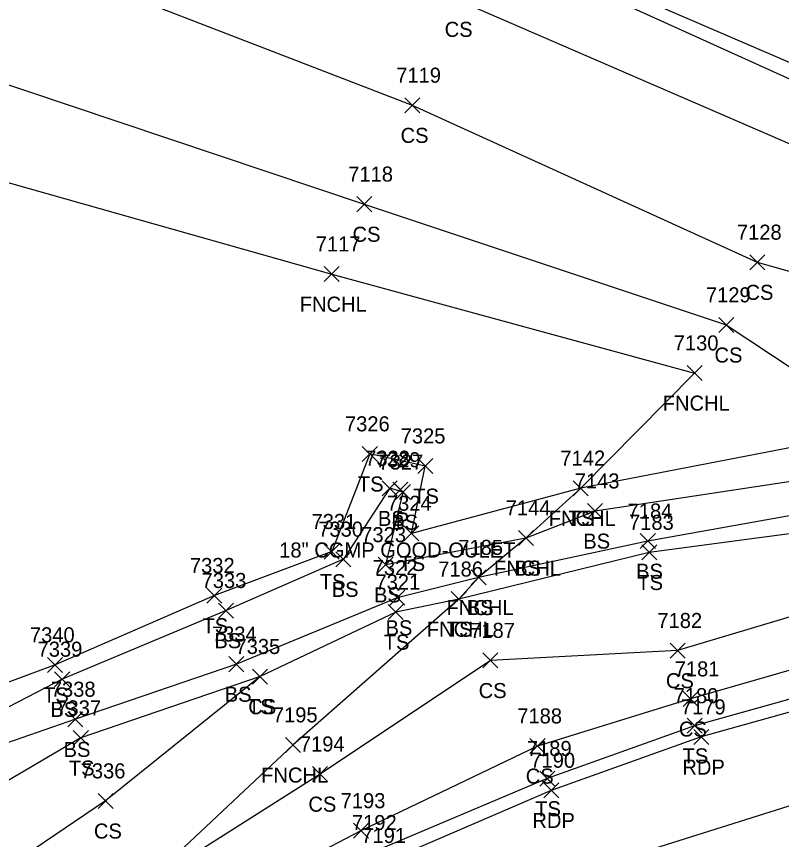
# Model space of a CAD drawing. Extents: x 1505656 to 1508446, y 700805 to 703031.
# Drawn here: x 1508012.3 to 1508114, y 701370.1 to 701479.5 of the extents above; entities that cross this region are included whole.
import ezdxf

# ---------------------------------------------------------------- set-up
doc = ezdxf.new("R2010")
doc.units = 0
for name, color, linetype in [('D_A', 7, 'Continuous'), ('D_C', 7, 'Continuous'), ('D_I', 7, 'Continuous'), ('D_TIC', 7, 'Continuous'), ('L_A', 7, 'Continuous'), ('L_I', 7, 'Continuous'), ('L_TIC', 7, 'Continuous'), ('LELB', 7, 'Continuous'), ('LFNC', 7, 'Continuous'), ('P_A', 7, 'Continuous'), ('P_I', 7, 'Continuous'), ('P_TIC', 7, 'Continuous'), ('PET', 7, 'Continuous'), ('PRC', 7, 'Continuous'), ('PSP', 7, 'Continuous')]:
    doc.layers.add(name, color=color, linetype=linetype)

msp = doc.modelspace()

# ---------------------------------------------------------------- linework, layer by layer
at = {"layer": 'D_TIC'}
for points in [[(1508062.35, 701415.58), (1508064.35, 701417.58)], [(1508064.35, 701415.58), (1508062.35, 701417.58)]]:
    msp.add_lwpolyline(points, dxfattribs=at)
at = {"layer": 'L_TIC'}
for points in [[(1508063.95, 701466.68), (1508065.95, 701468.68)], [(1508065.95, 701466.68), (1508063.95, 701468.68)], [(1508057.56, 701453.54), (1508059.56, 701455.54)], [(1508059.56, 701453.54), (1508057.56, 701455.54)], [(1508109.8, 701445.82), (1508111.8, 701447.82)], [(1508111.8, 701445.82), (1508109.8, 701447.82)], [(1508053.23, 701444.25), (1508055.23, 701446.25)], [(1508055.23, 701444.25), (1508053.23, 701446.25)], [(1508105.68, 701437.49), (1508107.68, 701439.49)], [(1508107.68, 701437.49), (1508105.68, 701439.49)], [(1508101.48, 701431.1), (1508103.48, 701433.1)], [(1508103.48, 701431.1), (1508101.48, 701433.1)], [(1508058.3, 701420.35), (1508060.3, 701422.35)], [(1508060.3, 701420.35), (1508058.3, 701422.35)], [(1508065.66, 701418.74), (1508067.66, 701420.74)], [(1508067.66, 701418.74), (1508065.66, 701420.74)], [(1508060.94, 701415.78), (1508062.94, 701417.78)], [(1508062.94, 701415.78), (1508060.94, 701417.78)], [(1508062.71, 701415.27), (1508064.71, 701417.27)], [(1508064.71, 701415.27), (1508062.71, 701417.27)], [(1508086.33, 701415.79), (1508088.33, 701417.79)], [(1508088.33, 701415.79), (1508086.33, 701417.79)], [(1508086.33, 701415.79), (1508088.33, 701417.79)], [(1508088.33, 701415.79), (1508086.33, 701417.79)], [(1508088.24, 701412.76), (1508090.24, 701414.76)], [(1508090.24, 701412.76), (1508088.24, 701414.76)], [(1508063.83, 701409.79), (1508065.83, 701411.79)], [(1508065.83, 701409.79), (1508063.83, 701411.79)], [(1508079.06, 701409.17), (1508081.06, 701411.17)], [(1508081.06, 701409.17), (1508079.06, 701411.17)], [(1508079.06, 701409.17), (1508081.06, 701411.17)], [(1508081.06, 701409.17), (1508079.06, 701411.17)], [(1508095.26, 701408.76), (1508097.26, 701410.76)], [(1508097.26, 701408.76), (1508095.26, 701410.76)], [(1508053.24, 701407.37), (1508055.24, 701409.37)], [(1508055.24, 701407.37), (1508053.24, 701409.37)], [(1508054.79, 701406.35), (1508056.79, 701408.35)], [(1508056.79, 701406.35), (1508054.79, 701408.35)], [(1508095.45, 701407.26), (1508097.45, 701409.26)], [(1508097.45, 701407.26), (1508095.45, 701409.26)], [(1508060.42, 701405.62), (1508062.42, 701407.62)], [(1508062.42, 701405.62), (1508060.42, 701407.62)], [(1508072.75, 701403.93), (1508074.75, 701405.93)], [(1508074.75, 701403.93), (1508072.75, 701405.93)], [(1508072.75, 701403.93), (1508074.75, 701405.93)], [(1508074.75, 701403.93), (1508072.75, 701405.93)], [(1508037.64, 701401.52), (1508039.64, 701403.52)], [(1508039.64, 701401.52), (1508037.64, 701403.52)], [(1508061.94, 701401.24), (1508063.94, 701403.24)], [(1508063.94, 701401.24), (1508061.94, 701403.24)], [(1508070.13, 701401.05), (1508072.13, 701403.05)], [(1508072.13, 701401.05), (1508070.13, 701403.05)], [(1508070.13, 701401.05), (1508072.13, 701403.05)], [(1508072.13, 701401.05), (1508070.13, 701403.05)], [(1508039.19, 701399.53), (1508041.19, 701401.53)], [(1508041.19, 701399.53), (1508039.19, 701401.53)], [(1508061.75, 701399.33), (1508063.75, 701401.33)], [(1508063.75, 701399.33), (1508061.75, 701401.33)], [(1508099.22, 701394.21), (1508101.22, 701396.21)], [(1508101.22, 701394.21), (1508099.22, 701396.21)], [(1508016.45, 701392.31), (1508018.45, 701394.31)], [(1508018.45, 701392.31), (1508016.45, 701394.31)], [(1508040.57, 701392.41), (1508042.57, 701394.41)], [(1508042.57, 701392.41), (1508040.57, 701394.41)], [(1508074.33, 701392.9), (1508076.33, 701394.9)], [(1508076.33, 701392.9), (1508074.33, 701394.9)], [(1508017.4, 701390.4), (1508019.4, 701392.4)], [(1508019.4, 701390.4), (1508017.4, 701392.4)], [(1508043.7, 701390.76), (1508045.7, 701392.76)], [(1508045.7, 701390.76), (1508043.7, 701392.76)], [(1508043.7, 701390.76), (1508045.7, 701392.76)], [(1508045.7, 701390.76), (1508043.7, 701392.76)], [(1508100.95, 701387.78), (1508102.95, 701389.78)], [(1508102.95, 701387.78), (1508100.95, 701389.78)], [(1508019.15, 701385.08), (1508021.15, 701387.08)], [(1508021.15, 701385.08), (1508019.15, 701387.08)], [(1508101.47, 701384.22), (1508103.47, 701386.22)], [(1508103.47, 701384.22), (1508101.47, 701386.22)], [(1508019.88, 701382.6), (1508021.88, 701384.6)], [(1508021.88, 701382.6), (1508019.88, 701384.6)], [(1508048.1, 701381.67), (1508050.1, 701383.67)], [(1508050.1, 701381.67), (1508048.1, 701383.67)], [(1508080.59, 701381.53), (1508082.59, 701383.53)], [(1508082.59, 701381.53), (1508080.59, 701383.53)], [(1508051.69, 701377.8), (1508053.69, 701379.8)], [(1508053.69, 701377.8), (1508051.69, 701379.8)], [(1508081.88, 701377.2), (1508083.88, 701379.2)], [(1508083.88, 701377.2), (1508081.88, 701379.2)], [(1508023.18, 701374.23), (1508025.18, 701376.23)], [(1508025.18, 701374.23), (1508023.18, 701376.23)], [(1508057.12, 701370.27), (1508059.12, 701372.27)], [(1508059.12, 701370.27), (1508057.12, 701372.27)]]:
    msp.add_lwpolyline(points, dxfattribs=at)
at = {"layer": 'LELB'}
for points in [[(1507330.99, 701644.33), (1507331.57, 701641.78), (1507371.77, 701640.82), (1507418.46, 701636.99), (1507454.87, 701633.93), (1507504.71, 701630.03), (1507556.91, 701624.43), (1507606.36, 701618.24), (1507661.13, 701610.06), (1507708.24, 701601.04), (1507762.71, 701589.7), (1507814.48, 701577.03), (1507868.53, 701563.07), (1507920.81, 701547.22), (1507968.27, 701530.82), (1508018.88, 701511.91), (1508073.65, 701490), (1508121.33, 701468.38), (1508166.06, 701447.38), (1508217.92, 701421.51), (1508258.5, 701398.83)], [(1507371.82, 701631.2), (1507419.37, 701631.63), (1507454.54, 701624.79), (1507505.05, 701622.5), (1507556.06, 701615.76), (1507605.29, 701610.61), (1507659.37, 701602.95), (1507705.7, 701593), (1507760.19, 701582.5), (1507867, 701555.37), (1507918.17, 701539.42), (1507965.63, 701522.2), (1508016.59, 701504.14), (1508070.8, 701481.77), (1508118.11, 701461.28), (1508164.85, 701439.21), (1508217.28, 701414)], [(1507454.54, 701624.79), (1507504.74, 701612.91), (1507553.31, 701603.43), (1507603.85, 701602.08), (1507655.97, 701590.04), (1507703.48, 701579.9), (1507760.64, 701566.79), (1507809, 701557.31), (1507862.6, 701540.85), (1507913.87, 701525.11), (1507961.41, 701507.74), (1508011.25, 701488.42), (1508064.95, 701467.68), (1508110.8, 701446.82), (1508159.76, 701433), (1508184.08, 701421.84)], [(1507553.31, 701603.43), (1507601.29, 701589.31), (1507651.17, 701577.15), (1507700.01, 701567.77), (1507706.67, 701566.48), (1507755.13, 701548.25), (1507804.73, 701537.71), (1507857.08, 701521.39), (1507908.09, 701506.28), (1507956.13, 701490.86), (1508006.59, 701471.95), (1508058.56, 701454.54), (1508106.68, 701438.49), (1508127.36, 701424.8)], [(1508154.35, 701426.77), (1508127.36, 701424.8), (1508117.18, 701422.55), (1508087.33, 701416.79), (1508064.83, 701410.79), (1508066.66, 701419.74), (1508059.3, 701421.35), (1508054.24, 701408.37), (1508038.64, 701402.52), (1508017.45, 701393.31), (1507999.23, 701386.55), (1508004.56, 701399.96), (1508002.66, 701415), (1508002.64, 701414.99), (1507982.45, 701429.7), (1507948.4, 701442.92), (1507895.43, 701458.86), (1507841.28, 701473.44), (1507789.73, 701489.92), (1507749.11, 701498.17), (1507698.99, 701517.09)], [(1508154.4, 701419.52), (1508117.91, 701418.09), (1508089.24, 701413.76), (1508080.06, 701410.17), (1508061.42, 701406.62), (1508063.71, 701416.27), (1508061.94, 701416.78), (1508055.79, 701407.35), (1508040.19, 701400.53), (1508018.4, 701391.4), (1508000.84, 701382.32), (1507989.42, 701382.89), (1507991.8, 701393.99), (1507993.42, 701406.89), (1507988.68, 701409.34), (1507981.01, 701410.1), (1507940.5, 701420.91), (1507888, 701436.83), (1507832, 701451.94), (1507780.89, 701466.06), (1507743.18, 701476.74), (1507690.02, 701491.91)], [(1508154.4, 701419.52), (1508182.8, 701417.05), (1508215.23, 701410.85), (1508251, 701399.68), (1508213.98, 701405.2), (1508182.44, 701413.55), (1508154.37, 701414.42), (1508125.71, 701415.04), (1508096.26, 701409.76), (1508073.75, 701404.93), (1508062.94, 701402.24), (1508041.57, 701393.41), (1508020.15, 701386.08), (1508000.78, 701379.38), (1507984.9, 701371.99), (1507974.85, 701354.32), (1507965.1, 701336.98)], [(1508154.37, 701414.42), (1508126.4, 701412.23), (1508096.45, 701408.26), (1508071.13, 701402.05), (1508062.75, 701400.33), (1508044.7, 701391.76), (1508020.88, 701383.6), (1508002.23, 701372.66), (1507989.78, 701369), (1507979.3, 701351.16), (1507969.45, 701332.86)], [(1508182.44, 701413.55), (1508154.24, 701408.79), (1508127.05, 701403.24), (1508100.22, 701395.21), (1508075.33, 701393.9), (1508052.69, 701378.8), (1508028.82, 701363.66)], [(1508213.98, 701405.2), (1508182.11, 701404.78), (1508154.42, 701400.55), (1508127.94, 701396.28), (1508101.95, 701388.78), (1508081.59, 701382.53), (1508058.12, 701371.27), (1508033.98, 701358.66)], [(1508258.5, 701398.83), (1508257.61, 701397.01), (1508250.51, 701398.31), (1508213.52, 701400.74), (1508181.82, 701400.08), (1508154.92, 701397.54), (1508129.22, 701392.72), (1508102.47, 701385.22), (1508082.88, 701378.2), (1508059.61, 701368.36), (1508035.53, 701355.4)], [(1508044.7, 701391.76), (1508024.18, 701375.23), (1508005.13, 701362.41), (1507984.14, 701345.4), (1507969.45, 701332.86)]]:
    msp.add_lwpolyline(points, dxfattribs=at)
at = {"layer": 'LFNC'}
msp.add_lwpolyline([(1507703.46, 701543.53), (1507750.96, 701530.99), (1507801.07, 701516.67), (1507850.61, 701502.48), (1507903.46, 701487.51), (1507950.87, 701474.23), (1508002.24, 701459.96), (1508054.23, 701445.25), (1508102.48, 701432.1), (1508087.33, 701416.79), (1508080.06, 701410.17), (1508073.75, 701404.93), (1508071.13, 701402.05), (1508049.1, 701382.67), (1508028.82, 701363.66)], dxfattribs=at)
at = {"layer": 'P_TIC'}
for points in [[(1508102.36, 701382.73), (1508104.36, 701384.73)], [(1508104.36, 701382.73), (1508102.36, 701384.73)], [(1508082.42, 701375.64), (1508084.42, 701377.64)], [(1508084.42, 701375.64), (1508082.42, 701377.64)]]:
    msp.add_lwpolyline(points, dxfattribs=at)
at = {"layer": 'PET'}
msp.add_lwpolyline([(1508267.84, 701395.95), (1508264.97, 701393.77), (1508257.79, 701394.39), (1508250.14, 701395.96), (1508213.15, 701398.84), (1508181.86, 701398.44), (1508154.65, 701395.67), (1508129.23, 701390.98), (1508103.36, 701383.73), (1508083.42, 701376.64), (1508060.29, 701366.64), (1508036.04, 701354.24)], dxfattribs=at)
at = {"layer": 'PRC'}
msp.add_lwpolyline([(1508314.49, 701368.02), (1508284.73, 701376.21), (1508248.43, 701384.6), (1508206.84, 701387.54), (1508162.35, 701385.25), (1508128.66, 701378.83), (1508083.35, 701364.58), (1508061.08, 701354.73), (1508034.54, 701339.84)], dxfattribs=at)
at = {"layer": 'PSP'}
msp.add_lwpolyline([(1507708.42, 701603.34), (1507763.41, 701591.78), (1507815.2, 701579.55), (1507869.54, 701564.45), (1507921.6, 701549.15), (1507968.74, 701532.12), (1508019.6, 701513.82), (1508074.06, 701491.08), (1508122.46, 701470.23), (1508167.01, 701449.38), (1508218.67, 701423.12), (1508267.84, 701395.95), (1508314.49, 701368.02), (1508364.92, 701335.51), (1508402.55, 701308.52), (1508433.77, 701283.19)], dxfattribs=at)

# ---------------------------------------------------------------- texts
at = {"layer": 'D_A'}
msp.add_text('P', height=2, dxfattribs=at).set_placement((1508062.73, 701411.58))
at = {"layer": 'D_C'}
msp.add_text('18" CGMP GOOD-OULET', height=2, dxfattribs=at).set_placement((1508047.25, 701407.58))
at = {"layer": 'D_I'}
msp.add_text('7329', height=2, dxfattribs=at).set_placement((1508060.08, 701419.58))
at = {"layer": 'L_A'}
for s, p in [('CS', (1508069.25, 701476.77)), ('CS', (1508063.39, 701462.68)), ('CS', (1508057, 701449.54)), ('CS', (1508109.24, 701441.82)), ('FNCHL', (1508049.98, 701440.25)), ('CS', (1508105.12, 701433.49)), ('FNCHL', (1508098.23, 701427.1)), ('TS', (1508057.71, 701416.35)), ('TS', (1508065.07, 701414.74)), ('BS', (1508060.38, 701411.78)), ('FNCHL', (1508083.08, 701411.79)), ('TS', (1508085.74, 701411.79)), ('BS', (1508062.15, 701411.27)), ('BS', (1508087.68, 701408.76)), ('TS', (1508063.24, 701405.79)), ('FNCHL', (1508075.8, 701405.17)), ('BS', (1508078.5, 701405.17)), ('BS', (1508094.7, 701404.76)), ('TS', (1508052.65, 701403.37)), ('TS', (1508094.86, 701403.26)), ('BS', (1508054.23, 701402.35)), ('BS', (1508059.86, 701401.62)), ('FNCHL', (1508069.5, 701399.93)), ('BS', (1508072.19, 701399.93)), ('TS', (1508037.05, 701397.52)), ('BS', (1508061.39, 701397.24)), ('FNCHL', (1508066.88, 701397.05)), ('TS', (1508069.54, 701397.05)), ('BS', (1508038.63, 701395.53)), ('TS', (1508061.15, 701395.33)), ('CS', (1508098.66, 701390.21)), ('CS', (1508073.77, 701388.9)), ('TS', (1508015.86, 701388.31)), ('BS', (1508040.01, 701388.41)), ('TS', (1508043.11, 701386.76)), ('CS', (1508043.14, 701386.76)), ('BS', (1508016.84, 701386.4)), ('CS', (1508100.39, 701383.78)), ('BS', (1508018.59, 701381.08)), ('TS', (1508100.88, 701380.22)), ('TS', (1508019.29, 701378.6)), ('FNCHL', (1508044.85, 701377.67)), ('CS', (1508080.03, 701377.53)), ('CS', (1508051.13, 701373.8)), ('TS', (1508081.29, 701373.2)), ('CS', (1508022.62, 701370.23))]:
    msp.add_text(s, height=2, dxfattribs=at).set_placement(p)
at = {"layer": 'L_I'}
for s, p in [('7119', (1508062.81, 701470.68)), ('7118', (1508056.43, 701457.54)), ('7128', (1508108.1, 701449.82)), ('7117', (1508052.11, 701448.25)), ('7129', (1508103.98, 701441.49)), ('7130', (1508099.7, 701435.1)), ('7326', (1508055.99, 701424.35)), ('7325', (1508063.4, 701422.74)), ('7328', (1508058.68, 701419.78)), ('7142', (1508084.64, 701419.79)), ('7142', (1508084.64, 701419.79)), ('7327', (1508060.45, 701419.27)), ('7143', (1508086.54, 701416.76)), ('7324', (1508061.57, 701413.79)), ('7144', (1508077.36, 701413.17)), ('7144', (1508077.36, 701413.17)), ('7184', (1508093.57, 701412.76)), ('7331', (1508051.55, 701411.37)), ('7183', (1508093.76, 701411.26)), ('7330', (1508052.44, 701410.35)), ('7323', (1508058.16, 701409.62)), ('7185', (1508071.06, 701407.93)), ('7185', (1508071.06, 701407.93)), ('7332', (1508035.38, 701405.52)), ('7322', (1508059.68, 701405.24)), ('7186', (1508068.39, 701405.05)), ('7186', (1508068.39, 701405.05)), ('7333', (1508036.93, 701403.53)), ('7321', (1508060.05, 701403.33)), ('7182', (1508097.53, 701398.21)), ('7334', (1508038.31, 701396.41)), ('7187', (1508072.64, 701396.9)), ('7340', (1508014.11, 701396.31)), ('7339', (1508015.13, 701394.4)), ('7335', (1508041.44, 701394.76)), ('7335', (1508041.44, 701394.76)), ('7181', (1508099.83, 701391.78)), ('7338', (1508016.89, 701389.08)), ('7180', (1508099.69, 701388.22)), ('7337', (1508017.62, 701386.6)), ('7195', (1508046.41, 701385.67)), ('7188', (1508078.9, 701385.53)), ('7194', (1508050, 701381.8)), ('7189', (1508080.18, 701381.2)), ('7336', (1508020.86, 701378.23)), ('7193', (1508055.42, 701374.27)), ('7192', (1508056.92, 701371.36))]:
    msp.add_text(s, height=2, dxfattribs=at).set_placement(p)
at = {"layer": 'P_A'}
for p in [(1508100.85, 701378.73), (1508080.91, 701371.64)]:
    msp.add_text('RDP', height=2, dxfattribs=at).set_placement(p)
at = {"layer": 'P_I'}
for s, p in [('7179', (1508100.66, 701386.73)), ('7190', (1508080.64, 701379.64)), ('7191', (1508058.17, 701369.64))]:
    msp.add_text(s, height=2, dxfattribs=at).set_placement(p)

doc.saveas('drawing.dxf')
